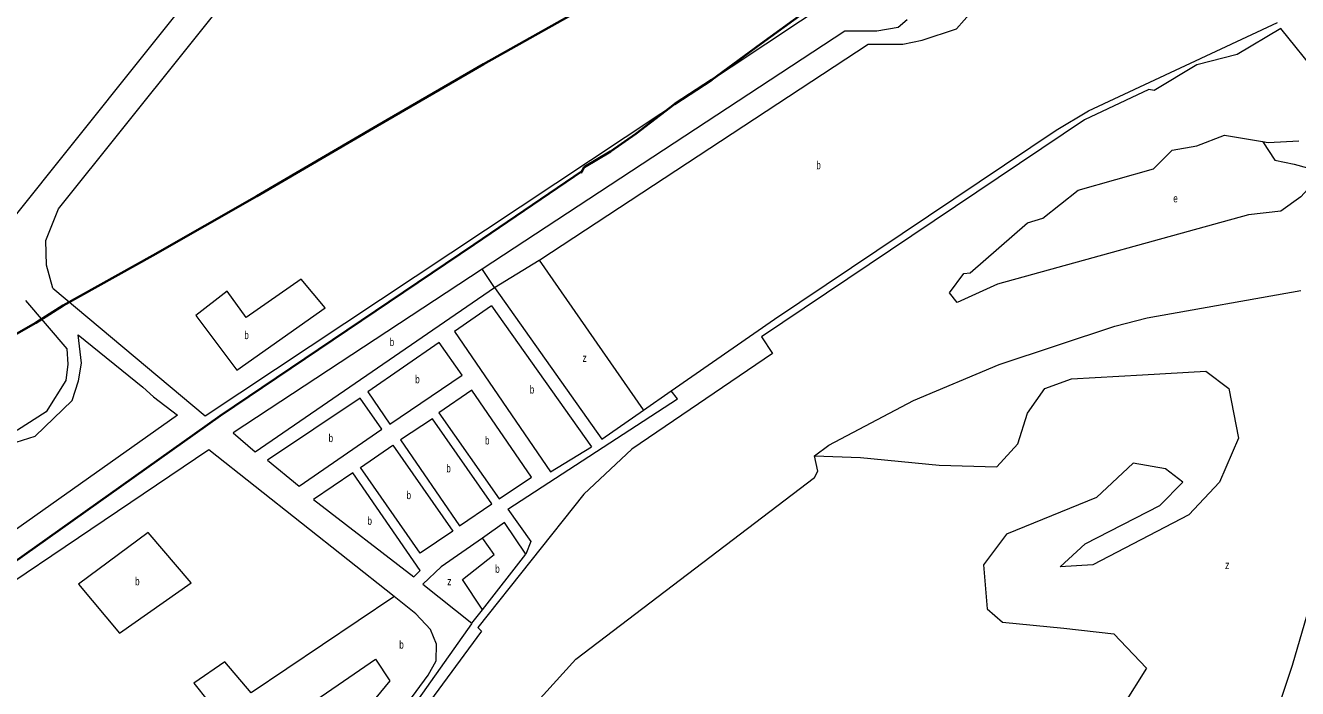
# Model space of a CAD drawing. Extents: x 639657 to 671642, y 222838 to 252123.
# Drawn here: x 647301 to 648891, y 228352 to 229182 of the extents above; entities that cross this region are included whole.
import ezdxf

# ---------------------------------------------------------------- set-up
doc = ezdxf.new("R2010")
doc.units = 0
doc.header["$LTSCALE"] = 4
for name, color, linetype, lineweight in [('1', 7, 'Continuous', 13), ('21', 7, 'Continuous', 13), ('5', 7, 'Continuous', 13), ('57', 7, 'Continuous', 35)]:
    doc.layers.add(name, color=color, linetype=linetype, lineweight=lineweight)
doc.layers.add('7', color=7, linetype='Continuous')

msp = doc.modelspace()

# ---------------------------------------------------------------- linework, layer by layer
at = {"layer": '1'}
for p, q in [((648325.074, 229174.405), (647872.15, 228876.733)), ((647887.566, 228853.694), (648021.607, 228664.286)), ((647883.623, 228831.04), (648008.554, 228654.505))]:
    msp.add_line(p, q, dxfattribs=at)
for points in [[(647052.827, 229115.077), (647176.21, 229117.23), (647218.2, 229233.96), (647206.98, 229345.55), (647191.61, 229407.64), (647162.89, 229443.3), (647210.36, 229486.8), (647228.14, 229476.98), (647287.07, 229460.49), (647528.58, 229245.23), (647279.94, 228933.33), (647123.14, 229048.9)], [(647728.98, 228723.17), (647756.7, 228682.97), (647847.04, 228744.36), (647818.45, 228785.19)], [(647817.72, 228697.03), (647893.15, 228589.4), (647933.53, 228616.69), (647858.95, 228725.62)], [(647643.21, 228605.52), (647746.49, 228676.79), (647719.44, 228715.5), (647603.58, 228638.01)], [(647843.63, 228555.74), (647884.01, 228583.24), (647809.89, 228689.6), (647769.91, 228663.39)], [(647719.98, 228628.64), (647760.35, 228656.58), (647835.35, 228549.16), (647794.55, 228521.65)], [(647786.65, 228492.06), (647794.47, 228499.71), (647710.2, 228622.04), (647661.1, 228588.81)]]:
    msp.add_lwpolyline(points, close=True, dxfattribs=at)
for points in [[(647335.59, 228852.93), (647327.61, 228881.61), (647326.68, 228912.77), (647342.38, 228952.15), (647662.52, 229352.61), (647716.55, 229402.23), (647744.85, 229421.36), (647835.011, 229469.686)], [(647335.59, 228852.93), (647525.76, 228693.35), (648357.573, 229246.118), (648362.573, 229249.441)], [(648403.102, 229188.685), (648391.979, 229179.146), (648365.127, 229174.405), (648325.074, 229174.405)], [(647872.15, 228876.733), (647560.91, 228672.18), (647588.16, 228648.31), (647887.566, 228853.694)], [(647301.115, 228837.749), (647353.15, 228777.09), (647354.32, 228757.76), (647351.85, 228737.72), (647326.92, 228698.2), (647291.19, 228675.28), (647222.18, 228664.52), (647167.12, 228654.41), (647153.61, 228679.14)], [(647883.623, 228831.04), (647837.36, 228798.6), (647957.5, 228623.08), (648008.554, 228654.505)], [(646948.811, 228503.946), (646949.311, 228504.255), (647171.84, 228641.8), (647239.07, 228643.5), (647258.46, 228653.05), (647281.59, 228657.93), (647313.44, 228667.89), (647359.78, 228712.69), (647367.55, 228736.89), (647371.48, 228759.32), (647367.26, 228794.51), (647448.04, 228729.34), (647461.34, 228717.07), (647491.36, 228694.32), (647080.19, 228402.934), (647079.69, 228402.58)], [(647903.861, 228576.719), (648116.019, 228714.628), (648108.171, 228724.442)], [(648021.607, 228664.286), (648073.689, 228700.48), (648108.171, 228724.442)], [(647761.948, 228467.212), (647530.53, 228650.85), (647105.452, 228364.062), (647104.952, 228363.725)], [(647903.861, 228576.719), (647932.628, 228535.945), (647926.71, 228520.47)], [(647926.71, 228520.47), (647900.07, 228559.84), (647872.318, 228540.433)], [(647872.318, 228540.433), (647820.82, 228504.42), (647797.97, 228482.56), (647858.92, 228433.84), (647872.231, 228450.85), (647926.71, 228520.47)], [(647612.664, 228107.531), (647804.34, 228368.9), (647814.36, 228386.69), (647814.88, 228407.56), (647807.27, 228426.15), (647789.12, 228445.65), (647761.948, 228467.212)], [(647858.92, 228433.84), (647858.567, 228433.34), (647751.125, 228281.124), (647616.693, 228098.748), (647509.146, 227968.694), (647404.588, 227844.619), (647308.949, 227742.629), (647308.48, 227742.129)]]:
    msp.add_lwpolyline(points, dxfattribs=at)
at = {"layer": '21'}
msp.add_line((647887.566, 228853.694), (647943.416, 228887.915), dxfattribs=at)
for points in [[(647943.416, 228887.915), (647943.916, 228888.244), (648354.548, 229158.339), (648397.699, 229158.339), (648421.671, 229163.136), (648464.822, 229177.526), (648484, 229199.112), (648505.576, 229235.089), (648507.973, 229256.675), (648489.296, 229281.588), (648488.921, 229282.088)], [(648108.171, 228724.442), (648237.23, 228814.13), (648589.28, 229050.53), (648629.6, 229074.81), (648865.944, 229185.509)], [(648847.134, 229036.551), (648847.467, 229036.051), (648862.771, 229013.085), (648886.744, 229008.288), (648903.525, 229003.491), (648913.114, 228986.702), (648895.04, 228967.44)], [(647887.566, 228853.694), (647872.485, 228876.233), (647872.15, 228876.733)], [(647943.416, 228887.915), (648073.341, 228700.98), (648073.689, 228700.48)], [(648287.38, 228643.32), (648344.96, 228641.327), (648443.248, 228631.734), (648515.167, 228629.335), (648541.537, 228658.116), (648553.523, 228696.491), (648575.098, 228727.671), (648608.66, 228739.663), (648697.359, 228744.46), (648776.469, 228749.257), (648805.236, 228727.671), (648817.223, 228665.312), (648793.25, 228610.148), (648754.894, 228569.374), (648635.03, 228507.015), (648594.277, 228504.617), (648625.441, 228533.398), (648718.935, 228581.367), (648747.702, 228610.148), (648726.126, 228626.937), (648685.373, 228634.132), (648639.825, 228590.96), (648527.153, 228545.39), (648498.386, 228507.015), (648503.18, 228451.851), (648522.358, 228435.062), (648599.071, 228427.867), (648661.4, 228420.671), (648702.154, 228377.5), (648673.386, 228331.929)], [(647872.231, 228450.85), (647871.904, 228451.35), (647847.525, 228488.577), (647887.08, 228519.756), (647872.675, 228539.933), (647872.318, 228540.433)], [(647761.948, 228467.212), (647761.448, 228466.876), (647583.164, 228346.899), (647550.303, 228385.766), (647511.467, 228358.858), (647547.315, 228314.012), (647502.504, 228284.114), (647529.391, 228245.247), (647738.508, 228388.756), (647756.433, 228361.848), (647589.139, 228158.544), (647612.433, 228108.031), (647612.664, 228107.531)]]:
    msp.add_lwpolyline(points, dxfattribs=at)
for points in [[(647513.98, 228818.916), (647565.24, 228750.516), (647675.773, 228828.25), (647645.899, 228864.127), (647577.189, 228816.291), (647553.29, 228849.178)], [(647367.559, 228482.608), (647418.857, 228421.643), (647508.479, 228484.428), (647454.706, 228547.213)]]:
    msp.add_lwpolyline(points, close=True, dxfattribs=at)
at = {"layer": '5'}
for points in [[(649474.68, 229859.69), (649461.86, 229832.88), (649482.03, 229784.83), (649468.17, 229764.92), (649460.274, 229716.907), (649446.87, 229635.4), (649395.44, 229459.18), (649343.97, 229356.48), (649309.69, 229295.83), (649257.48, 229176.16), (649253.41, 229178.11), (649134.11, 228928.95), (649110.66, 228885.44), (649100.75, 228880.76), (649095.39, 228884.02), (648932.83, 228540.29), (648923.02, 228513.9), (648884.07, 228380.82), (648831.88, 228223.74), (648793.22, 228146.77), (648787.877, 228139.338), (648752.73, 228090.45), (648719.46, 228057.53), (648648.22, 228000.3)], [(648917.11, 229119.53), (648870.12, 229177.82), (648815.56, 229145.23), (648764.98, 229132.39), (648711.93, 229100.21), (648705.27, 229101.32)], [(648705.27, 229101.32), (648624.9, 229063.49), (648220.86, 228792.23), (648234.73, 228771.3), (648058.91, 228651.43), (647998.98, 228595.34)], [(648895.04, 228967.44), (648870.02, 228949.52), (648829.58, 228944.58), (648515.92, 228857.92), (648465.72, 228834.97), (648456.11, 228847.06), (648473.86, 228871.26), (648481.82, 228872.08), (648553.51, 228934.89), (648572.67, 228940.38), (648616.92, 228975.39), (648710.78, 229002.19), (648734.12, 229025.5), (648764.89, 229031.13), (648799.78, 229044.49), (648847.134, 229036.551), (648854.12, 229035.38), (648892.61, 229037.11)], [(647989.04, 228388.95), (648287.24, 228616.23), (648291.37, 228624.16), (648287.38, 228643.32), (648305.08, 228656.55), (648410.91, 228712.3), (648518.2, 228757.73), (648662.48, 228805.53), (648702.94, 228816.06), (648894.87, 228850.28)], [(647998.98, 228595.34), (647866.53, 228428.36), (647871.33, 228424.14), (647559.18, 227999.5)], [(647989.04, 228388.95), (647755.4, 228130.7), (647671.23, 227998.81)]]:
    msp.add_lwpolyline(points, dxfattribs=at)
at = {"layer": '57'}
for points in [[(648910.461, 229623.63), (648848.393, 229584.553), (648793.469, 229548.835), (648713.946, 229497.654), (648668.157, 229464.993), (648623.505, 229432.038), (648565.445, 229396.061), (648510.236, 229360.345), (648447.852, 229316.428), (648396.919, 229281.247), (648335.97, 229239.027), (648273.027, 229196.824), (648220.08, 229158.526), (648159.114, 229113.743), (648112.485, 229083.367), (648063.816, 229045.888), (648032.339, 229023.932), (647999.455, 229004.551), (647995.313, 228996.76)], [(648000, 229204.063), (647873.851, 229133.093), (647740.666, 229056.223), (647590.438, 228968.077), (647460.445, 228893.981), (647348.353, 228831.423), (647313.998, 228809.45), (647278.26, 228789.223)], [(646539.645, 228002.586), (646617.686, 228055.218), (646775.023, 228168.007), (647014.664, 228322.123), (647267.861, 228496.729), (647544.604, 228693.289), (647862.149, 228907.67), (647997.461, 228999.957)]]:
    msp.add_lwpolyline(points, dxfattribs=at)

# ---------------------------------------------------------------- texts
at = {"layer": '7'}
for s, width, p in [('b', 0.75, (648289.562, 229001.789)), ('e', 0.75, (648735.716, 228960.319)), ('b', 0.75, (647574.721, 228789.28)), ('b', 0.75, (647756.429, 228780.586)), ('z', 0.8, (647997.355, 228760.799)), ('b', 0.75, (647788.315, 228734.08)), ('b', 0.75, (647931.43, 228721.225)), ('b', 0.75, (647680.06, 228660.51)), ('b', 0.75, (647875.499, 228657.51)), ('b', 0.75, (647827.164, 228622.67)), ('b', 0.75, (647777.491, 228589.115)), ('b', 0.75, (647728.642, 228557.05)), ('b', 0.75, (647888.279, 228496.971)), ('z', 0.8, (648800.441, 228501.768)), ('b', 0.75, (647438.294, 228481.401)), ('z', 0.8, (647828.347, 228481.382)), ('b', 0.75, (647768.401, 228402.172))]:
    msp.add_text(s, height=10, dxfattribs=dict(at, width=width)).set_placement(p)

doc.saveas('drawing.dxf')
